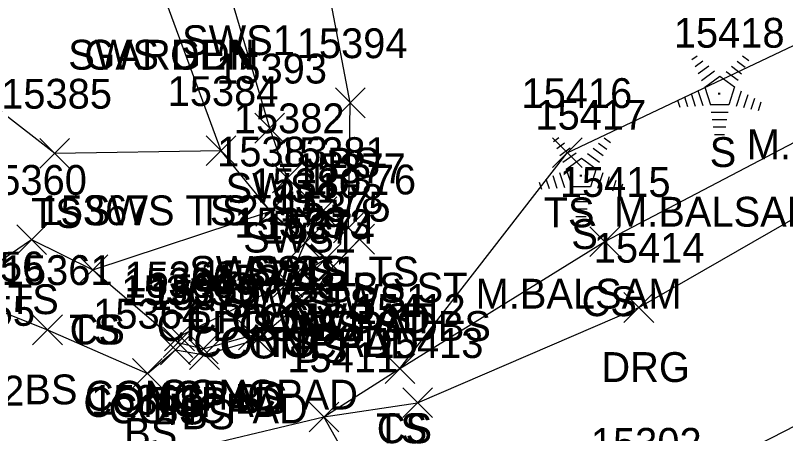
# Model space of a CAD drawing. Extents: x 1439173 to 1457902, y 641926 to 659889.
# Drawn here: x 1446185.8 to 1446237.5, y 653861.3 to 653889.3 of the extents above; entities that cross this region are included whole.
import ezdxf

# ---------------------------------------------------------------- set-up
doc = ezdxf.new("R2010")
doc.units = 0
for name, color, linetype in [('L_A', 7, 'Continuous'), ('L_C', 7, 'Continuous'), ('L_I', 7, 'Continuous'), ('L_TIC', 7, 'Continuous'), ('LELB', 7, 'Continuous'), ('LS', 7, 'Continuous'), ('LTC', 7, 'Continuous'), ('R_A', 7, 'Continuous'), ('R_I', 7, 'Continuous'), ('R_TIC', 7, 'Continuous'), ('RDG', 7, 'Continuous'), ('RDP', 7, 'Continuous'), ('RSW', 7, 'Continuous')]:
    doc.layers.add(name, color=color, linetype=linetype)

msp = doc.modelspace()

# ---------------------------------------------------------------- linework, layer by layer
at = {"layer": 'L_TIC'}
for points in [[(1446207.313, 653882.429), (1446209.313, 653884.429)], [(1446209.313, 653882.429), (1446207.313, 653884.429)], [(1446187.471, 653879.041), (1446189.471, 653881.041)], [(1446189.471, 653879.041), (1446187.471, 653881.041)], [(1446198.643, 653879.22), (1446200.643, 653881.22)], [(1446200.643, 653879.22), (1446198.643, 653881.22)], [(1446221.886, 653879.086), (1446223.886, 653881.086)], [(1446223.886, 653879.086), (1446221.886, 653881.086)], [(1446201.967, 653875.163), (1446203.967, 653877.163)], [(1446203.967, 653875.163), (1446201.967, 653877.163)], [(1446205.413, 653875.124), (1446207.413, 653877.124)], [(1446207.413, 653875.124), (1446205.413, 653877.124)], [(1446207.191, 653874.034), (1446209.191, 653876.034)], [(1446209.191, 653874.034), (1446207.191, 653876.034)], [(1446185.921, 653873.261), (1446187.921, 653875.261)], [(1446187.921, 653873.261), (1446185.921, 653875.261)], [(1446204.281, 653873.034), (1446206.281, 653875.034)], [(1446206.281, 653873.034), (1446204.281, 653875.034)], [(1446224.405, 653873.125), (1446226.405, 653875.125)], [(1446226.405, 653873.125), (1446224.405, 653875.125)], [(1446205.691, 653871.977), (1446207.691, 653873.977)], [(1446207.691, 653871.977), (1446205.691, 653873.977)], [(1446190.031, 653871.23), (1446192.031, 653873.23)], [(1446192.031, 653871.23), (1446190.031, 653873.23)], [(1446190.031, 653871.23), (1446192.031, 653873.23)], [(1446192.031, 653871.23), (1446190.031, 653873.23)], [(1446206.174, 653871.464), (1446208.174, 653873.464)], [(1446208.174, 653871.464), (1446206.174, 653873.464)], [(1446206.174, 653871.464), (1446208.174, 653873.464)], [(1446208.174, 653871.464), (1446206.174, 653873.464)], [(1446203.137, 653870.394), (1446205.137, 653872.394)], [(1446205.137, 653870.394), (1446203.137, 653872.394)], [(1446203.137, 653870.394), (1446205.137, 653872.394)], [(1446205.137, 653870.394), (1446203.137, 653872.394)], [(1446203.137, 653870.394), (1446205.137, 653872.394)], [(1446205.137, 653870.394), (1446203.137, 653872.394)], [(1446204.895, 653870.288), (1446206.895, 653872.288)], [(1446206.895, 653870.288), (1446204.895, 653872.288)], [(1446205.121, 653869.992), (1446207.121, 653871.992)], [(1446207.121, 653869.992), (1446205.121, 653871.992)], [(1446186.991, 653867.212), (1446188.991, 653869.212)], [(1446188.991, 653867.212), (1446186.991, 653869.212)], [(1446195.851, 653866.79), (1446197.851, 653868.79)], [(1446197.851, 653866.79), (1446195.851, 653868.79)], [(1446195.851, 653866.79), (1446197.851, 653868.79)], [(1446197.851, 653866.79), (1446195.851, 653868.79)], [(1446200.811, 653866.863), (1446202.811, 653868.863)], [(1446202.811, 653866.863), (1446200.811, 653868.863)], [(1446201.113, 653866.577), (1446203.113, 653868.577)], [(1446203.113, 653866.577), (1446201.113, 653868.577)], [(1446195.752, 653866.363), (1446197.752, 653868.363)], [(1446197.752, 653866.363), (1446195.752, 653868.363)], [(1446195.752, 653866.363), (1446197.752, 653868.363)], [(1446197.752, 653866.363), (1446195.752, 653868.363)], [(1446195.582, 653865.862), (1446197.582, 653867.862)], [(1446197.582, 653865.862), (1446195.582, 653867.862)], [(1446197.444, 653865.937), (1446199.444, 653867.937)], [(1446199.444, 653865.937), (1446197.444, 653867.937)], [(1446197.531, 653865.541), (1446199.531, 653867.541)], [(1446199.531, 653865.541), (1446197.531, 653867.541)], [(1446210.65, 653864.606), (1446212.65, 653866.606)], [(1446212.65, 653864.606), (1446210.65, 653866.606)], [(1446210.65, 653864.606), (1446212.65, 653866.606)], [(1446212.65, 653864.606), (1446210.65, 653866.606)], [(1446193.695, 653864.29), (1446195.695, 653866.29)], [(1446195.695, 653864.29), (1446193.695, 653866.29)], [(1446205.55, 653861.367), (1446207.55, 653863.367)], [(1446207.55, 653861.367), (1446205.55, 653863.367)]]:
    msp.add_lwpolyline(points, dxfattribs=at)
at = {"layer": 'LELB'}
for points in [[(1446211.65, 653865.606), (1446225.405, 653874.125), (1446241.948, 653882.777), (1446255.008, 653893.166), (1446268.092, 653910.569), (1446261.477, 653919.381), (1446246.937, 653917.792), (1446233.47, 653914.648), (1446273.816, 653931.88), (1446279.056, 653950.302), (1446278.202, 653958.534)], [(1446206.55, 653862.367), (1446211.65, 653865.606), (1446222.886, 653880.086), (1446239.393, 653887.901), (1446249.829, 653898.164), (1446257.697, 653914.061), (1446247.313, 653914.05), (1446233.446, 653912.588), (1446227.158, 653912.14)], [(1446208.191, 653875.034), (1446208.313, 653883.429), (1446205.758, 653896.819), (1446203.647, 653898.806), (1446202.527, 653899.156), (1446200.645, 653904.139)], [(1446199.643, 653880.22), (1446188.471, 653880.041), (1446177.511, 653888.521)], [(1446191.031, 653872.23), (1446202.967, 653876.163)], [(1446204.137, 653871.394), (1446205.281, 653874.034), (1446206.413, 653876.124)], [(1446174.325, 653874.105), (1446179.929, 653864.514), (1446183.303, 653865.478), (1446183.978, 653868.457), (1446181.679, 653870.703), (1446186.921, 653874.261), (1446191.031, 653872.23), (1446196.752, 653867.363)], [(1446181.679, 653870.703), (1446187.991, 653868.212), (1446194.695, 653865.29), (1446196.582, 653866.862), (1446198.531, 653866.541), (1446202.113, 653867.577), (1446206.121, 653870.992), (1446207.174, 653872.464)]]:
    msp.add_lwpolyline(points, dxfattribs=at)
at = {"layer": 'LS'}
for points in [[(1446196.851, 653867.79), (1446196.752, 653867.363), (1446198.444, 653866.937), (1446201.811, 653867.863), (1446205.895, 653871.288), (1446207.174, 653872.464), (1446206.691, 653872.977), (1446204.137, 653871.394)], [(1446196.851, 653867.79), (1446204.137, 653871.394)]]:
    msp.add_lwpolyline(points, dxfattribs=at)
at = {"layer": 'LTC'}
for p, q in [((1446231.254, 653886.337), (1446231.609, 653886.594)), ((1446231.464, 653885.871), (1446231.993, 653886.255)), ((1446234.281, 653886.229), (1446234.831, 653885.829)), ((1446234.652, 653886.577), (1446235.072, 653886.272)), ((1446231.673, 653885.405), (1446232.377, 653885.917)), ((1446231.883, 653884.939), (1446232.761, 653885.577)), ((1446233.91, 653885.88), (1446234.59, 653885.387)), ((1446232.107, 653884.484), (1446233.119, 653885.219)), ((1446233.119, 653885.219), (1446234.116, 653884.494)), ((1446233.539, 653885.532), (1446234.349, 653884.943)), ((1446231.197, 653884.049), (1446231.469, 653883.214)), ((1446231.653, 653884.265), (1446231.984, 653883.246)), ((1446232.107, 653884.484), (1446232.495, 653883.291)), ((1446234.116, 653884.494), (1446233.725, 653883.291)), ((1446234.554, 653884.223), (1446234.216, 653883.184)), ((1446230.287, 653883.616), (1446230.439, 653883.148)), ((1446230.742, 653883.832), (1446230.954, 653883.181)), ((1446234.998, 653883.973), (1446234.711, 653883.088)), ((1446235.443, 653883.723), (1446235.206, 653882.993)), ((1446233.725, 653883.291), (1446232.495, 653883.291)), ((1446235.887, 653883.472), (1446235.7, 653882.898)), ((1446233.687, 653882.791), (1446232.542, 653882.791)), ((1446233.603, 653882.291), (1446232.615, 653882.291)), ((1446233.519, 653881.791), (1446232.687, 653881.791)), ((1446221.962, 653880.84), (1446222.316, 653881.098)), ((1446225.36, 653881.08), (1446225.779, 653880.776)), ((1446233.435, 653881.291), (1446232.76, 653881.291)), ((1446222.171, 653880.375), (1446222.7, 653880.759)), ((1446222.381, 653879.909), (1446223.085, 653880.42)), ((1446224.989, 653880.732), (1446225.538, 653880.333)), ((1446222.59, 653879.443), (1446223.469, 653880.081)), ((1446224.247, 653880.035), (1446225.056, 653879.447)), ((1446224.618, 653880.384), (1446225.297, 653879.89)), ((1446222.815, 653878.988), (1446223.827, 653879.723)), ((1446223.827, 653879.723), (1446224.824, 653878.998)), ((1446222.815, 653878.988), (1446223.202, 653877.795)), ((1446224.824, 653878.998), (1446224.432, 653877.795)), ((1446221.45, 653878.336), (1446221.661, 653877.684)), ((1446221.905, 653878.553), (1446222.176, 653877.717)), ((1446222.36, 653878.769), (1446222.691, 653877.75)), ((1446225.261, 653878.727), (1446224.923, 653877.687)), ((1446225.706, 653878.476), (1446225.418, 653877.592)), ((1446220.994, 653878.119), (1446221.146, 653877.651)), ((1446226.15, 653878.226), (1446225.913, 653877.497)), ((1446226.595, 653877.976), (1446226.408, 653877.402)), ((1446224.432, 653877.795), (1446223.202, 653877.795)), ((1446224.394, 653877.295), (1446223.25, 653877.295)), ((1446224.31, 653876.795), (1446223.322, 653876.795)), ((1446224.227, 653876.295), (1446223.395, 653876.295)), ((1446224.143, 653875.795), (1446223.468, 653875.795))]:
    msp.add_line(p, q, dxfattribs=at)
at = {"layer": 'R_TIC'}
for points in [[(1446201.906, 653880.728), (1446203.906, 653882.728)], [(1446203.906, 653880.728), (1446201.906, 653882.728)], [(1446198.643, 653879.22), (1446200.643, 653881.22)], [(1446200.643, 653879.22), (1446198.643, 653881.22)], [(1446203.084, 653877.393), (1446205.084, 653879.393)], [(1446205.084, 653877.393), (1446203.084, 653879.393)], [(1446201.967, 653875.163), (1446203.967, 653877.163)], [(1446203.967, 653875.163), (1446201.967, 653877.163)], [(1446205.413, 653875.124), (1446207.413, 653877.124)], [(1446207.413, 653875.124), (1446205.413, 653877.124)], [(1446207.191, 653874.034), (1446209.191, 653876.034)], [(1446209.191, 653874.034), (1446207.191, 653876.034)], [(1446207.939, 653873.289), (1446209.939, 653875.289)], [(1446209.939, 653873.289), (1446207.939, 653875.289)], [(1446204.281, 653873.034), (1446206.281, 653875.034)], [(1446206.281, 653873.034), (1446204.281, 653875.034)], [(1446205.691, 653871.977), (1446207.691, 653873.977)], [(1446207.691, 653871.977), (1446205.691, 653873.977)], [(1446206.174, 653871.464), (1446208.174, 653873.464)], [(1446208.174, 653871.464), (1446206.174, 653873.464)], [(1446226.684, 653868.711), (1446228.684, 653870.711)], [(1446228.684, 653868.711), (1446226.684, 653870.711)], [(1446211.839, 653862.321), (1446213.839, 653864.321)], [(1446213.839, 653862.321), (1446211.839, 653864.321)], [(1446205.55, 653861.367), (1446207.55, 653863.367)], [(1446207.55, 653861.367), (1446205.55, 653863.367)], [(1446205.55, 653861.367), (1446207.55, 653863.367)], [(1446207.55, 653861.367), (1446205.55, 653863.367)], [(1446205.55, 653861.367), (1446207.55, 653863.367)], [(1446207.55, 653861.367), (1446205.55, 653863.367)]]:
    msp.add_lwpolyline(points, dxfattribs=at)
at = {"layer": 'RDG'}
for points in [[(1446211.855, 653852.943), (1446228.136, 653856.628), (1446250.06, 653867.875), (1446264.323, 653879.007), (1446274.502, 653892.495), (1446280.333, 653902.047), (1446283.325, 653908.419), (1446290.709, 653927.144), (1446296.519, 653943.782), (1446298.352, 653962.852), (1446302.181, 653974.503), (1446313.941, 653985.081)], [(1446206.55, 653862.367), (1446212.839, 653863.321), (1446227.684, 653869.711), (1446244.252, 653879.198), (1446258, 653891.052), (1446280.553, 653931.753), (1446284.073, 653950.035), (1446284.488, 653959.383), (1446279.494, 653975.475), (1446266.962, 653984.348)]]:
    msp.add_lwpolyline(points, dxfattribs=at)
at = {"layer": 'RDP'}
for points in [[(1446170.221, 653872.381), (1446176.89, 653863.767), (1446182.629, 653860.133), (1446194.549, 653859.509), (1446206.55, 653862.367)], [(1446183.357, 653831.9), (1446188.136, 653839.184), (1446192.697, 653845.492), (1446208.638, 653851.864), (1446211.855, 653852.943), (1446206.55, 653862.367)]]:
    msp.add_lwpolyline(points, dxfattribs=at)
at = {"layer": 'RSW'}
for points in [[(1446207.174, 653872.464), (1446208.939, 653874.289), (1446208.191, 653875.034), (1446206.413, 653876.124), (1446204.084, 653878.393), (1446202.906, 653881.728), (1446199.98, 653891.633), (1446198.715, 653895.368)], [(1446206.691, 653872.977), (1446205.281, 653874.034), (1446202.967, 653876.163), (1446199.643, 653880.22), (1446195.798, 653890.66), (1446195.074, 653894.459)]]:
    msp.add_lwpolyline(points, dxfattribs=at)

# ---------------------------------------------------------------- texts
at = {"layer": 'L_A'}
for s, p in [('GARDEN', (1446190.467, 653885.66)), ('S', (1446232.445, 653879.128)), ('BS', (1446206.754, 653878.429)), ('TS', (1446186.88, 653875.041)), ('TS', (1446198.053, 653875.22)), ('TS', (1446221.296, 653875.086)), ('S', (1446223.152, 653873.632)), ('CS', (1446201.408, 653871.163)), ('TS', (1446204.823, 653871.124)), ('BS', (1446206.631, 653870.034)), ('TS', (1446185.33, 653869.261)), ('CS', (1446223.846, 653869.125)), ('TS', (1446203.691, 653869.034)), ('CONCPAD', (1446200.336, 653867.977)), ('TS', (1446189.44, 653867.23)), ('CS', (1446189.472, 653867.23)), ('CONCPAD', (1446200.82, 653867.464)), ('BS', (1446205.615, 653867.464)), ('CONCPAD', (1446197.782, 653866.394)), ('CONCPAD', (1446197.782, 653866.394)), ('CONCPAD', (1446199.541, 653866.288)), ('TS', (1446202.546, 653866.394)), ('BS', (1446204.562, 653865.992)), ('BS', (1446186.432, 653863.212)), ('CONCPAD', (1446195.456, 653862.863)), ('CONCPAD', (1446190.398, 653862.363)), ('CONCPAD', (1446190.497, 653862.79)), ('CONCPAD', (1446190.497, 653862.79)), ('TS', (1446195.162, 653862.363)), ('BS', (1446200.554, 653862.577)), ('CONCPAD', (1446192.089, 653861.937)), ('BS', (1446195.023, 653861.862)), ('BS', (1446196.972, 653861.541)), ('BS', (1446193.136, 653860.29)), ('TS', (1446210.06, 653860.606)), ('CS', (1446210.091, 653860.606))]:
    msp.add_text(s, height=2, dxfattribs=at).set_placement(p)
at = {"layer": 'L_C'}
for p in [(1446234.934, 653879.649), (1446226.02, 653875.128), (1446216.727, 653869.632)]:
    msp.add_text('M.BALSAM', height=2, dxfattribs=at).set_placement(p)
at = {"layer": 'L_I'}
for s, p in [('15418', (1446230.035, 653887.128)), ('15394', (1446204.723, 653886.429)), ('15385', (1446184.88, 653883.041)), ('15384', (1446196.053, 653883.22)), ('15416', (1446219.807, 653883.086)), ('15417', (1446220.743, 653881.632)), ('15383', (1446199.376, 653879.163)), ('15381', (1446203.39, 653879.124)), ('15377', (1446204.6, 653878.034)), ('15360', (1446183.196, 653877.261)), ('15380', (1446201.604, 653877.034)), ('15415', (1446222.381, 653877.125)), ('15378', (1446203.1, 653875.977)), ('15375', (1446203.583, 653875.464)), ('15375', (1446203.583, 653875.464)), ('15367', (1446187.393, 653875.23)), ('15367', (1446187.393, 653875.23)), ('15379', (1446200.538, 653874.394)), ('15379', (1446200.538, 653874.394)), ('15379', (1446200.538, 653874.394)), ('15373', (1446202.305, 653874.288)), ('15374', (1446202.53, 653873.992)), ('15356', (1446180.332, 653871.457)), ('15361', (1446184.92, 653871.212)), ('15366', (1446193.158, 653870.79)), ('15366', (1446193.158, 653870.79)), ('15372', (1446198.22, 653870.863)), ('15368', (1446193.115, 653870.363)), ('15368', (1446193.115, 653870.363)), ('15371', (1446199.09, 653870.577)), ('15365', (1446192.945, 653869.862)), ('15369', (1446194.798, 653869.937)), ('15370', (1446194.854, 653869.541)), ('15412', (1446208.627, 653868.606)), ('15412', (1446208.627, 653868.606)), ('15355', (1446179.713, 653868.478)), ('15364', (1446191.057, 653868.29)), ('15411', (1446204.093, 653865.367))]:
    msp.add_text(s, height=2, dxfattribs=at).set_placement(p)
at = {"layer": 'LTC'}
for p in [(1446233.002, 653884.232), (1446223.709, 653878.736)]:
    msp.add_text('.', height=1.037, rotation=270, dxfattribs=at).set_placement(p)
at = {"layer": 'R_A'}
for s, p in [('SWS1', (1446197.019, 653886.633)), ('SWS GDN', (1446189.381, 653885.66)), ('SWS1', (1446199.945, 653876.728)), ('SWS TS2 ST', (1446190.423, 653875.22)), ('SWS1', (1446201.123, 653873.393)), ('SWS CS', (1446197.502, 653871.163)), ('SWS1 TS', (1446201.201, 653871.124)), ('SWS1 BS ST', (1446200.135, 653870.034)), ('SWS1', (1446205.978, 653869.289)), ('SWS TS', (1446199.785, 653869.034)), ('CPD SWS ST', (1446197.407, 653867.977)), ('CPD SWS1 ST BS', (1446195.316, 653867.464)), ('DRG', (1446225.172, 653864.711))]:
    msp.add_text(s, height=2, dxfattribs=at).set_placement(p)
at = {"layer": 'R_I'}
for s, p in [('15393', (1446199.315, 653884.728)), ('15384', (1446196.053, 653883.22)), ('15382', (1446200.494, 653881.393)), ('15383', (1446199.376, 653879.163)), ('15381', (1446203.39, 653879.124)), ('15377', (1446204.6, 653878.034)), ('15380', (1446201.604, 653877.034)), ('15376', (1446205.293, 653877.289)), ('15378', (1446203.1, 653875.977)), ('15375', (1446203.583, 653875.464)), ('15414', (1446224.66, 653872.711)), ('15413', (1446209.815, 653866.321)), ('15411', (1446204.093, 653865.367)), ('15411', (1446204.093, 653865.367)), ('15411', (1446204.093, 653865.367)), ('15362', (1446178.991, 653863.133)), ('15363', (1446190.912, 653862.509)), ('15302', (1446224.467, 653859.628))]:
    msp.add_text(s, height=2, dxfattribs=at).set_placement(p)

doc.saveas('drawing.dxf')
